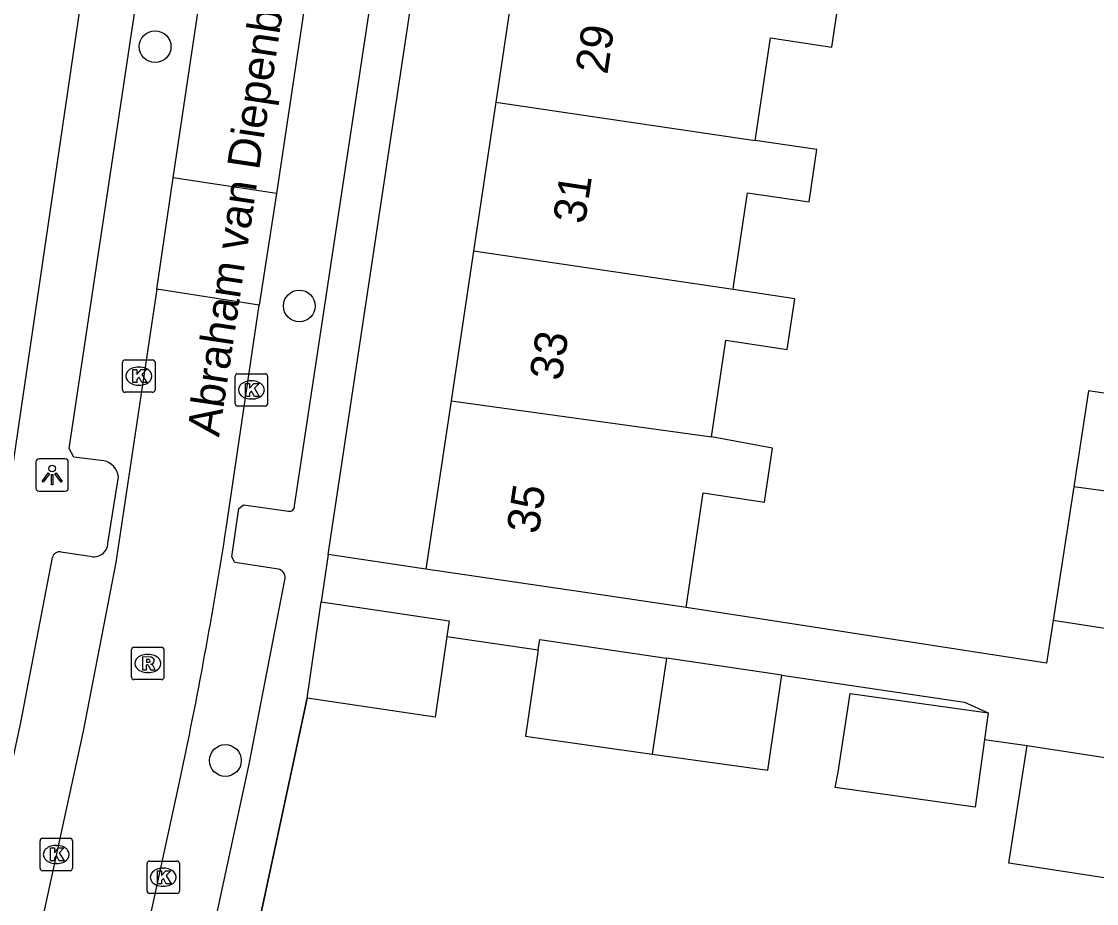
# Model space of a CAD drawing. Extents: x 162172 to 163187, y 382874 to 383684.
# Drawn here: x 162900.73 to 162933.89, y 383150.82 to 383178.04 of the extents above; entities that cross this region are included whole.
import ezdxf

# ---------------------------------------------------------------- set-up
doc = ezdxf.new("R2010")
doc.units = 0
for name, color, linetype in [('IMGEO_Boom', 7, 'Continuous'), ('IMGEO_Kolk', 7, 'Continuous'), ('IMGEO_Lichtpunt', 7, 'Continuous'), ('IMGEO_Muur', 7, 'Continuous'), ('IMGEO_Openbare_ruimte_label', 7, 'Continuous'), ('IMGEO_Pand', 7, 'Continuous'), ('IMGEO_Pand_nummerreeks', 7, 'Continuous'), ('IMGEO_Rijbaan_lokaal_open', 7, 'Continuous'), ('IMGEO_Rioolput', 7, 'Continuous'), ('IMGEO_Voetpad_open', 7, 'Continuous')]:
    doc.layers.add(name, color=color, linetype=linetype)

msp = doc.modelspace()

# ---------------------------------------------------------------- linework, layer by layer
at = {"layer": 'IMGEO_Boom'}
for centre in [(162904.855, 383177.268), (162909.3, 383169.267), (162907.024, 383155.237)]:
    msp.add_circle(centre, 0.489, dxfattribs=at)
at = {"layer": 'IMGEO_Kolk'}
for p, q in [((162903.851, 383166.673), (162903.851, 383167.525)), ((162903.926, 383167.599), (162904.778, 383167.599)), ((162904.852, 383167.525), (162904.852, 383166.673)), ((162904.339, 383167.379), (162904.364, 383167.379)), ((162907.323, 383166.248), (162907.323, 383167.1)), ((162907.398, 383167.174), (162908.25, 383167.174)), ((162908.324, 383167.1), (162908.324, 383166.248)), ((162904.362, 383166.819), (162904.337, 383166.819)), ((162907.811, 383166.954), (162907.836, 383166.954)), ((162904.778, 383166.599), (162903.926, 383166.599)), ((162908.25, 383166.174), (162907.398, 383166.174)), ((162907.834, 383166.394), (162907.809, 383166.394)), ((162901.38, 383152.837), (162902.232, 383152.837)), ((162901.305, 383151.911), (162901.305, 383152.763)), ((162901.793, 383152.617), (162901.818, 383152.617)), ((162902.306, 383152.763), (162902.306, 383151.911)), ((162902.232, 383151.837), (162901.38, 383151.837)), ((162901.816, 383152.057), (162901.791, 383152.057)), ((162904.606, 383151.209), (162904.606, 383152.061)), ((162904.681, 383152.135), (162905.533, 383152.135)), ((162905.094, 383151.915), (162905.119, 383151.915)), ((162905.607, 383152.061), (162905.607, 383151.209)), ((162905.117, 383151.355), (162905.092, 383151.355)), ((162905.533, 383151.135), (162904.681, 383151.135))]:
    msp.add_line(p, q, dxfattribs=at)
for points in [[(162903.851, 383166.673), (162903.851, 383167.525)], [(162903.926, 383167.599), (162904.778, 383167.599)], [(162904.852, 383167.525), (162904.852, 383166.673)], [(162904.172, 383167.299), (162904.295, 383167.299), (162904.295, 383167.148), (162904.425, 383167.299), (162904.589, 383167.299), (162904.443, 383167.148), (162904.596, 383166.899), (162904.444, 383166.899), (162904.359, 383167.063), (162904.295, 383166.996), (162904.295, 383166.899), (162904.172, 383166.899), (162904.172, 383167.299)], [(162907.323, 383166.248), (162907.323, 383167.1)], [(162907.398, 383167.174), (162908.25, 383167.174)], [(162908.324, 383167.1), (162908.324, 383166.248)], [(162907.644, 383166.874), (162907.767, 383166.874), (162907.767, 383166.723), (162907.897, 383166.874), (162908.061, 383166.874), (162907.915, 383166.723), (162908.068, 383166.474), (162907.916, 383166.474), (162907.831, 383166.638), (162907.767, 383166.571), (162907.767, 383166.474), (162907.644, 383166.474), (162907.644, 383166.874)], [(162904.778, 383166.599), (162903.926, 383166.599)], [(162908.25, 383166.174), (162907.398, 383166.174)], [(162901.38, 383152.837), (162902.232, 383152.837)], [(162901.305, 383151.911), (162901.305, 383152.763)], [(162901.626, 383152.537), (162901.749, 383152.537), (162901.749, 383152.386), (162901.879, 383152.537), (162902.043, 383152.537), (162901.897, 383152.386), (162902.05, 383152.137), (162901.898, 383152.137), (162901.813, 383152.301), (162901.749, 383152.234), (162901.749, 383152.137), (162901.626, 383152.137), (162901.626, 383152.537)], [(162902.306, 383152.763), (162902.306, 383151.911)], [(162902.232, 383151.837), (162901.38, 383151.837)], [(162904.606, 383151.209), (162904.606, 383152.061)], [(162904.681, 383152.135), (162905.533, 383152.135)], [(162904.927, 383151.835), (162905.05, 383151.835), (162905.05, 383151.684), (162905.18, 383151.835), (162905.344, 383151.835), (162905.198, 383151.684), (162905.351, 383151.435), (162905.199, 383151.435), (162905.114, 383151.599), (162905.05, 383151.532), (162905.05, 383151.435), (162904.927, 383151.435), (162904.927, 383151.835)], [(162905.607, 383152.061), (162905.607, 383151.209)], [(162905.533, 383151.135), (162904.681, 383151.135)]]:
    msp.add_lwpolyline(points, dxfattribs=at)
for centre, start, end in [((162903.928, 383167.523), 91.552, 178.448), ((162903.928, 383167.523), 91.552, 178.448), ((162904.776, 383167.523), 1.552, 88.448), ((162904.776, 383167.523), 1.552, 88.448), ((162907.4, 383167.098), 91.552, 178.448), ((162907.4, 383167.098), 91.552, 178.448), ((162908.248, 383167.098), 1.552, 88.448), ((162908.248, 383167.098), 1.552, 88.448), ((162903.928, 383166.675), 181.552, 268.448), ((162903.928, 383166.675), 181.552, 268.448), ((162904.776, 383166.675), 271.552, 358.448), ((162904.776, 383166.675), 271.552, 358.448), ((162907.4, 383166.25), 181.552, 268.448), ((162907.4, 383166.25), 181.552, 268.448), ((162908.248, 383166.25), 271.552, 358.448), ((162908.248, 383166.25), 271.552, 358.448), ((162901.382, 383152.761), 91.552, 178.448), ((162901.382, 383152.761), 91.552, 178.448), ((162902.23, 383152.761), 1.552, 88.448), ((162902.23, 383152.761), 1.552, 88.448), ((162901.382, 383151.913), 181.552, 268.448), ((162901.382, 383151.913), 181.552, 268.448), ((162902.23, 383151.913), 271.552, 358.448), ((162902.23, 383151.913), 271.552, 358.448), ((162904.683, 383152.059), 91.552, 178.448), ((162904.683, 383152.059), 91.552, 178.448), ((162905.531, 383152.059), 1.552, 88.448), ((162905.531, 383152.059), 1.552, 88.448), ((162904.683, 383151.211), 181.552, 268.448), ((162904.683, 383151.211), 181.552, 268.448), ((162905.531, 383151.211), 271.552, 358.448), ((162905.531, 383151.211), 271.552, 358.448)]:
    msp.add_arc(centre, 0.0765, start, end, dxfattribs=at)
for centre, major_axis, ratio, start_param, end_param in [((162904.338, 383167.099), (-0.387, 0.002), 0.722429, 4.712389, 7.853982), ((162904.363, 383167.099), (-0.39, 0.002), 0.717154, 1.570796, 4.712389), ((162907.81, 383166.674), (-0.387, 0.002), 0.722429, 4.712389, 7.853982), ((162907.835, 383166.674), (-0.39, 0.002), 0.717154, 1.570796, 4.712389), ((162901.792, 383152.337), (-0.387, 0.002), 0.722429, 4.712389, 7.853982), ((162901.817, 383152.337), (-0.39, 0.002), 0.717154, 1.570796, 4.712389), ((162905.093, 383151.635), (-0.387, 0.002), 0.722429, 4.712389, 7.853982), ((162905.118, 383151.635), (-0.39, 0.002), 0.717154, 1.570796, 4.712389)]:
    msp.add_ellipse(centre, major_axis=major_axis, ratio=ratio, start_param=start_param, end_param=end_param, dxfattribs=at)
at = {"layer": 'IMGEO_Lichtpunt'}
for p, q in [((162901.18, 383164.449), (162901.18, 383163.642)), ((162901.18, 383164.449), (162901.18, 383163.642)), ((162902.082, 383164.544), (162901.274, 383164.544)), ((162902.082, 383164.544), (162901.274, 383164.544)), ((162902.176, 383163.642), (162902.176, 383164.449)), ((162902.176, 383163.642), (162902.176, 383164.449)), ((162901.274, 383163.548), (162902.082, 383163.548)), ((162901.274, 383163.548), (162902.082, 383163.548))]:
    msp.add_line(p, q, dxfattribs=at)
for points in [[(162901.554, 383164.113), (162901.593, 383164.085), (162901.405, 383163.823), (162901.367, 383163.85), (162901.554, 383164.113)], [(162901.766, 383164.085), (162901.804, 383164.112), (162901.991, 383163.85), (162901.952, 383163.822), (162901.766, 383164.085)], [(162901.656, 383164.065), (162901.703, 383164.065), (162901.703, 383163.743), (162901.656, 383163.743), (162901.656, 383164.065)]]:
    msp.add_lwpolyline(points, dxfattribs=at)
msp.add_circle((162901.679, 383164.247), 0.0994, dxfattribs=at)
for centre, start, end in [((162901.274, 383164.449), 90, 180), ((162901.274, 383164.449), 90, 180), ((162902.082, 383164.449), 0, 90), ((162902.082, 383164.449), 0, 90), ((162901.274, 383163.642), 180, 270), ((162901.274, 383163.642), 180, 270), ((162902.082, 383163.642), 270, 0), ((162902.082, 383163.642), 270, 360)]:
    msp.add_arc(centre, 0.0946, start, end, dxfattribs=at)
at = {"layer": 'IMGEO_Muur'}
msp.add_lwpolyline([(162907.392, 383147.138), (162909.545, 383157.158)], dxfattribs=at)
at = {"layer": 'IMGEO_Pand'}
for points in [[(162916.063, 383180.253), (162915.361, 383175.558)], [(162923.365, 383174.37), (162923.383, 383174.49), (162923.833, 383177.536), (162925.73, 383177.255), (162925.955, 383178.774)], [(162915.361, 383175.558), (162914.672, 383170.954)], [(162915.361, 383175.558), (162923.365, 383174.37)], [(162922.684, 383169.77), (162922.709, 383169.941), (162923.126, 383172.754), (162925.023, 383172.474), (162925.262, 383174.089), (162923.365, 383174.37)], [(162914.672, 383170.954), (162913.981, 383166.339)], [(162922.684, 383169.77), (162914.672, 383170.954)], [(162922.013, 383165.23), (162922.453, 383168.205), (162924.35, 383167.924), (162924.582, 383169.489), (162922.684, 383169.77)], [(162935.757, 383166.323), (162933.648, 383166.65), (162933.189, 383163.687)], [(162913.981, 383166.339), (162913.203, 383161.139)], [(162913.981, 383166.339), (162922.013, 383165.23)], [(162921.233, 383159.961), (162921.756, 383163.494), (162923.653, 383163.213), (162923.898, 383164.871), (162922.013, 383165.23)], [(162933.189, 383163.687), (162932.55, 383159.561)], [(162936.526, 383163.226), (162933.189, 383163.687)], [(162936.526, 383163.226), (162935.878, 383159.045), (162932.55, 383159.561)], [(162921.233, 383159.961), (162918.049, 383160.432), (162913.203, 383161.139)], [(162909.545, 383157.158), (162909.977, 383160.133)], [(162909.977, 383160.133), (162913.924, 383159.549), (162913.854, 383159.066)], [(162913.854, 383159.066), (162913.492, 383156.574), (162909.545, 383157.158)], [(162916.674, 383158.657), (162916.722, 383158.976), (162920.629, 383158.397)], [(162916.674, 383158.657), (162916.275, 383155.985), (162920.187, 383155.437)], [(162920.629, 383158.397), (162920.187, 383155.437)], [(162924.19, 383157.869), (162920.629, 383158.397)], [(162920.187, 383155.437), (162923.752, 383154.938), (162924.19, 383157.869)], [(162930.437, 383155.884), (162930.146, 383153.801), (162925.829, 383154.405), (162925.926, 383154.872), (162926.29, 383157.307), (162930.553, 383156.71)], [(162930.553, 383156.71), (162930.437, 383155.884)], [(162934.195, 383151.602), (162931.189, 383152.067), (162931.751, 383155.7)], [(162931.751, 383155.7), (162934.757, 383155.236), (162934.643, 383154.497)]]:
    msp.add_lwpolyline(points, dxfattribs=at)
at = {"layer": 'IMGEO_Rijbaan_lokaal_open'}
for points in [[(162905.415, 383173.218), (162909.988, 383203.872)], [(162913.182, 383203.388), (162908.6, 383172.737)], [(162904.903, 383169.786), (162905.415, 383173.218)], [(162908.6, 383172.737), (162905.415, 383173.218)], [(162908.6, 383172.737), (162908.06, 383169.286)], [(162904.903, 383169.786), (162903.644, 383161.345), (162902.633, 383156.139), (162898.486, 383137.076)], [(162908.06, 383169.286), (162904.903, 383169.786)], [(162907.047, 383162.397), (162908.06, 383169.286)], [(162901.642, 383136.296), (162905.609, 383154.573)]]:
    msp.add_lwpolyline(points, dxfattribs=at)
msp.add_arc((162764.689, 383184.517), 144.067, 348.00356, 351.16771, dxfattribs=at)
at = {"layer": 'IMGEO_Rioolput'}
for p, q in [((162904.127, 383157.806), (162904.127, 383158.658)), ((162904.202, 383158.732), (162905.054, 383158.732)), ((162904.615, 383158.512), (162904.64, 383158.512)), ((162905.128, 383158.658), (162905.128, 383157.806)), ((162904.638, 383157.952), (162904.613, 383157.952)), ((162905.054, 383157.732), (162904.202, 383157.732))]:
    msp.add_line(p, q, dxfattribs=at)
for points in [[(162904.127, 383157.806), (162904.127, 383158.658)], [(162904.202, 383158.732), (162905.054, 383158.732)], [(162905.128, 383158.658), (162905.128, 383157.806)], [(162904.716, 383158.43), (162904.464, 383158.432), (162904.464, 383158.032)], [(162904.464, 383158.032), (162904.588, 383158.032), (162904.588, 383158.194), (162904.599, 383158.194)], [(162904.642, 383158.351), (162904.588, 383158.351), (162904.588, 383158.27)], [(162904.588, 383158.27), (162904.64, 383158.27)], [(162904.646, 383158.165), (162904.717, 383158.032), (162904.857, 383158.032), (162904.792, 383158.158)], [(162905.054, 383157.732), (162904.202, 383157.732)]]:
    msp.add_lwpolyline(points, dxfattribs=at)
for centre, radius, start, end in [((162904.204, 383158.656), 0.0765, 91.552, 178.448), ((162904.204, 383158.656), 0.0765, 91.552, 178.448), ((162905.052, 383158.656), 0.0765, 1.552, 88.448), ((162905.052, 383158.656), 0.0765, 1.552, 88.448), ((162904.598, 383158.141), 0.0533, 26.0293, 88.6989), ((162904.624, 383158.459), 0.19, 274.7715, 282.9687), ((162904.648, 383158.255), 0.0964, 77.0061, 93.1865), ((162904.662, 383158.312), 0.0378, 276.6634, 79.6772), ((162904.715, 383158.32), 0.109, 350.3612, 89.416), ((162904.713, 383158.32), 0.112, 277.5842, 350.9817), ((162904.697, 383158.105), 0.108, 29.5134, 73.7905), ((162904.204, 383157.808), 0.0765, 181.552, 268.448), ((162904.204, 383157.808), 0.0765, 181.552, 268.448), ((162905.052, 383157.808), 0.0765, 271.552, 358.448), ((162905.052, 383157.808), 0.0765, 271.552, 358.448)]:
    msp.add_arc(centre, radius, start, end, dxfattribs=at)
for centre, major_axis, ratio, start_param, end_param in [((162904.614, 383158.232), (-0.387, 0.002), 0.722429, 4.712389, 7.853982), ((162904.639, 383158.232), (-0.39, 0.002), 0.717154, 1.570796, 4.712389)]:
    msp.add_ellipse(centre, major_axis=major_axis, ratio=ratio, start_param=start_param, end_param=end_param, dxfattribs=at)
at = {"layer": 'IMGEO_Voetpad_open'}
for points in [[(162903.275, 383164.489), (162902.347, 383164.599), (162902.202, 383164.866), (162915.087, 383250.673)], [(162906.505, 383205.532), (162900.276, 383163.119)], [(162910.196, 383161.591), (162916.594, 383204.144)], [(162909.155, 383163.093), (162911.806, 383180.655), (162911.62, 383180.915), (162910.291, 383181.103), (162910.189, 383181.249), (162910.368, 383182.755), (162910.494, 383182.886), (162911.817, 383182.703), (162912.112, 383182.847), (162913.292, 383190.775)], [(162903.399, 383161.946), (162903.723, 383163.995)], [(162908.659, 383161.143), (162907.318, 383161.352), (162907.218, 383161.524), (162907.434, 383163.009), (162907.578, 383163.132), (162908.967, 383162.936)], [(162896.768, 383138.028), (162900.715, 383156.409), (162901.688, 383161.501)], [(162901.946, 383161.674), (162902.846, 383161.545)], [(162910.196, 383161.591), (162909.977, 383160.133)], [(162913.203, 383161.139), (162910.196, 383161.591)], [(162903.734, 383136.476), (162907.753, 383155.122), (162908.863, 383160.868)], [(162932.55, 383159.561), (162932.347, 383158.245), (162921.233, 383159.961)], [(162913.854, 383159.066), (162916.674, 383158.657)], [(162924.19, 383157.869), (162929.82, 383157.035), (162930.553, 383156.71)], [(162909.545, 383157.158), (162907.392, 383147.138)], [(162930.437, 383155.884), (162931.751, 383155.7)]]:
    msp.add_lwpolyline(points, dxfattribs=at)
for centre, radius, start, end in [((162903.139, 383163.915), 0.59, 7.7791, 76.6296), ((162909.003, 383163.083), 0.152, 256.0899, 3.641), ((162902.973, 383161.952), 0.426, 252.7234, 359.171), ((162901.906, 383161.455), 0.223, 79.6249, 168.0622), ((162908.593, 383160.881), 0.27, 357.2869, 75.8505)]:
    msp.add_arc(centre, radius, start, end, dxfattribs=at)

# ---------------------------------------------------------------- texts
at = {"layer": 'IMGEO_Openbare_ruimte_label'}
msp.add_text('Abraham van Diepenbeeckstraat', height=1, rotation=81.4891, dxfattribs=at).set_placement((162906.826, 383165.202))
at = {"layer": 'IMGEO_Pand_nummerreeks'}
for s, rotation, p in [('29', 81.4918, (162918.801, 383176.386)), ('31', 81.4918, (162918.11, 383171.769)), ('33', 81.4918, (162917.386, 383166.929)), ('35', 81.4901, (162916.679, 383162.2))]:
    msp.add_text(s, height=1, rotation=rotation, dxfattribs=at).set_placement(p)

doc.saveas('drawing.dxf')
